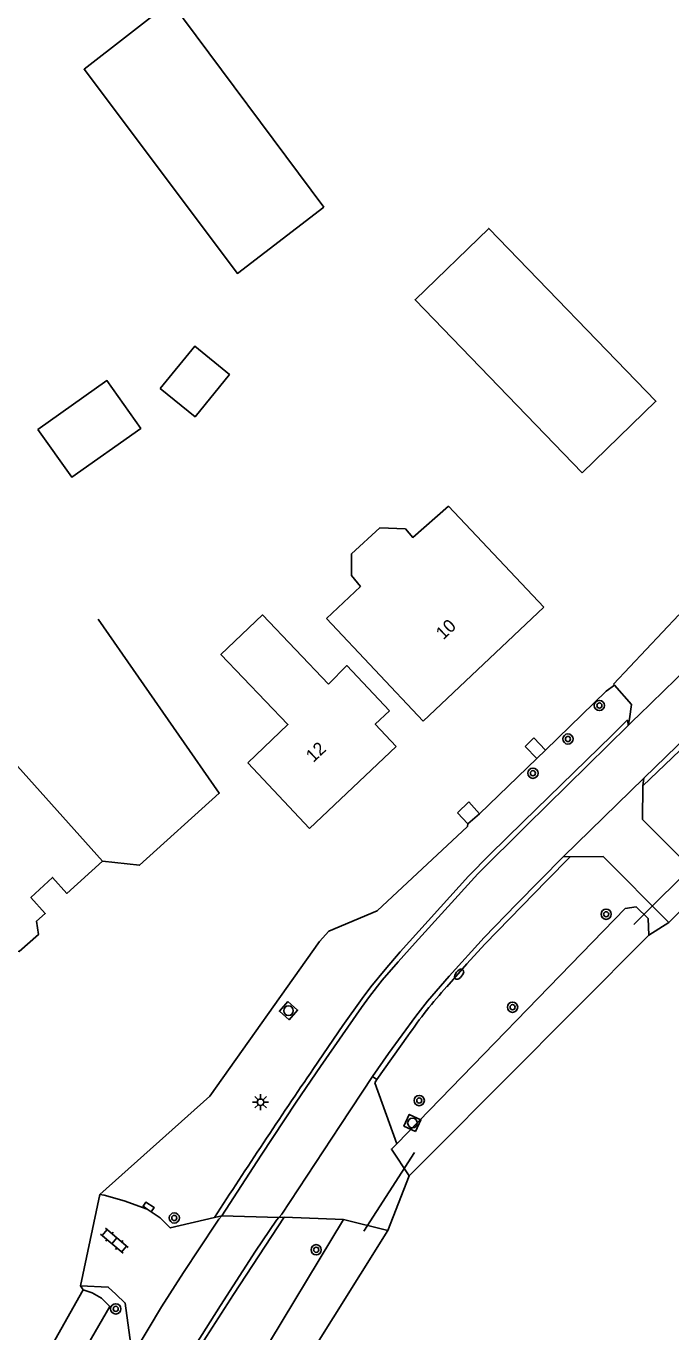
# Model space of a CAD drawing. Extents: x 136000 to 141000, y 400494 to 402006.
# Drawn here: x 137260.2 to 137310.5, y 401587.8 to 401689.6 of the extents above; entities that cross this region are included whole.
import ezdxf

# ---------------------------------------------------------------- set-up
doc = ezdxf.new("R2010")
doc.units = 0
for name, color, linetype in [('gg-afsc-erfafscheiding', 7, 'Continuous'), ('gg-afsc-hekwerk', 7, 'Continuous'), ('gg-anno-huisnummerreeks BGT', 7, 'Continuous'), ('gg-bbg-bijgebouw', 7, 'Continuous'), ('gg-bbg-gedigitaliseerde bebouwing', 7, 'Continuous'), ('gg-bbg-gedigitaliseerde bijgebouw', 7, 'Continuous'), ('gg-bbg-hoofdgebouw', 7, 'Continuous'), ('gg-knt-verharding', 7, 'Continuous'), ('gg-knt-verharding nz', 7, 'Continuous'), ('gg-kntw-bovenkant insteek waterloop', 7, 'Continuous'), ('gg-kwrk-duiker nz buis', 7, 'Continuous'), ('gt-grn-groengrens', 7, 'Continuous'), ('gt-grn-vlakafsluiter', 7, 'Continuous'), ('gt-grn-weggrens', 7, 'Continuous'), ('gt-symb-boom', 7, 'Continuous'), ('gt-symb-brandkraan', 7, 'Continuous'), ('gt-symb-klinker verharding', 7, 'Continuous'), ('gt-symb-kolk', 7, 'Continuous'), ('gt-symb-lichtmast', 7, 'Continuous'), ('gt-symb-rioolschacht', 7, 'Continuous')]:
    doc.layers.add(name, color=color, linetype=linetype)

# ---------------------------------------------------------------- blocks, each defined once
blk = doc.blocks.new('gt0-BR')
at = {"layer": 'gt-symb-brandkraan'}
for centre, radius, start, end in [((-0.24, 0), 0.206, 107.5669, 252.4331), ((0.6, -2.66), 3, 106.892, 107.5669), ((0, -0.69), 0.938, 73.108, 106.892), ((-0.6, -2.66), 3, 72.4331, 73.108), ((0.24, 0), 0.206, 287.567, 72.4331), ((0.6, 2.66), 3, 252.4331, 253.108), ((0, 0.69), 0.938, 253.108, 286.8921), ((-0.6, 2.66), 3, 286.8921, 287.567)]:
    blk.add_arc(centre, radius, start, end, dxfattribs=at)
blk = doc.blocks.new('gt0-BOOM')
at = {"layer": 'gt-symb-boom'}
for radius in [0.4, 0.2]:
    blk.add_circle((0, 0), radius, dxfattribs=at)
blk = doc.blocks.new('gt0-LMAST')
at = {"layer": 'gt-symb-lichtmast'}
for p, q in [((-0.18, 0.17), (-0.45, 0.44)), ((-0.01, 0.25), (-0.01, 0.62)), ((0.17, 0.17), (0.44, 0.44)), ((-0.26, 0), (-0.63, 0)), ((-0.18, -0.18), (-0.45, -0.45)), ((-0.01, -0.25), (-0.01, -0.63)), ((0.44, -0.45), (0.17, -0.18)), ((0.24, 0), (0.62, 0))]:
    blk.add_line(p, q, dxfattribs=at)
blk.add_circle((-0.01, 0), 0.25, dxfattribs=at)
blk = doc.blocks.new('gt0-RS')
at = {"layer": 'gt-symb-rioolschacht'}
blk.add_lwpolyline([(-0.5, -0.5), (0.5, -0.5), (0.5, 0.5), (-0.5, 0.5)], close=True, dxfattribs=at)
blk.add_circle((0, 0), 0.375, dxfattribs=at)
blk = doc.blocks.new('gt0-KL1')
at = {"layer": 'gt-symb-klinker verharding'}
for p, q in [((-1.15, 0.3), (1.15, 0.3)), ((-1, -0.3), (-1, 0.3)), ((-0.5, 0.3), (-0.5, 0.45)), ((0, -0.3), (0, 0.3)), ((0.5, 0.3), (0.5, 0.45)), ((1, -0.3), (1, 0.3)), ((-1.15, -0.3), (1.15, -0.3)), ((-0.5, -0.45), (-0.5, -0.3)), ((0.5, -0.45), (0.5, -0.3))]:
    blk.add_line(p, q, dxfattribs=at)
blk = doc.blocks.new('gt0-KOLK')
at = {"layer": 'gt-symb-kolk'}
blk.add_lwpolyline([(0, 0), (0.38, 0), (0.38, 0.4), (-0.38, 0.4), (-0.38, 0), (0, 0)], dxfattribs=at)

msp = doc.modelspace()

# ---------------------------------------------------------------- linework, layer by layer
at = {"layer": 'gg-afsc-erfafscheiding'}
msp.add_line((137288.39, 401595.69), (137290.06, 401599.95), dxfattribs=at)
at = {"layer": 'gg-afsc-hekwerk'}
msp.add_lwpolyline([(137266.14, 401624.49), (137269.02, 401624.18), (137275.24, 401629.8), (137265.78, 401643.38)], dxfattribs=at)
at = {"layer": 'gg-bbg-bijgebouw'}
msp.add_lwpolyline([(137303.55, 401654.8), (137309.3, 401660.37), (137296.26, 401673.85), (137290.51, 401668.29), (137303.55, 401654.8)], dxfattribs=at)
at = {"layer": 'gg-bbg-gedigitaliseerde bebouwing'}
for p, q in [((137300.55, 401644.31), (137293.11, 401652.19)), ((137286.25, 401645.92), (137283.6, 401643.43)), ((137277.47, 401632.17), (137282.28, 401627.06))]:
    msp.add_line(p, q, dxfattribs=at)
for points in [[(137293.11, 401652.19), (137290.33, 401649.75), (137289.76, 401650.41), (137287.77, 401650.51), (137285.55, 401648.47), (137285.55, 401646.79), (137286.25, 401645.92)], [(137283.77, 401638.3), (137278.6, 401643.71), (137275.37, 401640.62), (137280.59, 401635.15), (137277.47, 401632.17)], [(137288.52, 401636.23), (137285.19, 401639.76), (137283.77, 401638.3)], [(137266.14, 401624.49), (137256.37, 401635.38), (137251.66, 401631.16), (137253.99, 401628.56), (137250.51, 401625.43), (137251.87, 401623.92)]]:
    msp.add_lwpolyline(points, dxfattribs=at)
at = {"layer": 'gg-bbg-gedigitaliseerde bijgebouw'}
msp.add_line((137283.39, 401675.52), (137271.46, 401691.54), dxfattribs=at)
for points in [[(137271.46, 401691.54), (137264.69, 401686.27), (137276.65, 401670.34), (137283.39, 401675.52)], [(137270.64, 401661.37), (137273.35, 401659.16), (137276.03, 401662.46), (137273.32, 401664.67), (137270.64, 401661.37)], [(137261.09, 401658.16), (137263.74, 401654.44), (137269.11, 401658.26), (137266.47, 401661.98), (137261.09, 401658.16)]]:
    msp.add_lwpolyline(points, dxfattribs=at)
at = {"layer": 'gg-bbg-hoofdgebouw'}
for p, q in [((137291.15, 401635.43), (137300.55, 401644.31)), ((137291.15, 401635.43), (137283.6, 401643.43)), ((137282.28, 401627.06), (137289.04, 401633.44))]:
    msp.add_line(p, q, dxfattribs=at)
for points in [[(137289.04, 401633.44), (137287.4, 401635.18), (137288.52, 401636.23)], [(137251.87, 401623.92), (137258, 401617.09), (137258.67, 401617.69), (137259.64, 401617.46), (137261.13, 401618.78), (137260.99, 401619.83), (137261.66, 401620.42), (137260.54, 401621.68), (137262.24, 401623.23), (137263.36, 401621.98), (137266.14, 401624.49)]]:
    msp.add_lwpolyline(points, dxfattribs=at)
at = {"layer": 'gg-knt-verharding'}
for p, q in [((137316.01, 401643.72), (137307.96, 401635.9)), ((137300.69, 401633.16), (137305.43, 401637.76)), ((137306, 401638.3), (137306.06, 401638.24)), ((137307.13, 401635.08), (137307.11, 401635.47)), ((137307.37, 401635.31), (137307.13, 401635.08)), ((137300.69, 401633.16), (137299.79, 401634.11)), ((137300.01, 401632.51), (137299.1, 401633.45)), ((137308.37, 401630.97), (137302.1, 401624.86)), ((137308.29, 401630.38), (137308.37, 401630.97)), ((137295.53, 401628.19), (137294.71, 401629.13)), ((137294.62, 401627.41), (137293.82, 401628.26)), ((137302.62, 401624.85), (137302.1, 401624.86)), ((137310.32, 401619.72), (137313.3, 401622.71)), ((137289.96, 401610.88), (137287.54, 401607.47)), ((137287.54, 401607.47), (137287.2, 401607.71)), ((137287.37, 401607.21), (137289.08, 401602.46)), ((137274.86, 401596.7), (137275.43, 401596.85)), ((137279.9, 401596.73), (137279.89, 401596.72)), ((137279.89, 401596.72), (137280.29, 401596.73)), ((137284.93, 401596.54), (137280.29, 401596.73))]:
    msp.add_line(p, q, dxfattribs=at)
for points in [[(137345.4, 401666.34), (137340.68, 401661.73), (137336.56, 401657.87), (137336.58, 401657.77), (137335.48, 401656.71), (137335.41, 401656.66), (137331.51, 401652.85), (137326.32, 401647.82), (137324.18, 401645.81), (137322.4, 401644.13), (137312.89, 401634.78), (137308.29, 401630.38)], [(137345.15, 401666.6), (137341.13, 401662.74), (137327.2, 401649.21), (137322.54, 401644.78), (137320.49, 401642.76), (137308.37, 401630.97)], [(137306.06, 401638.24), (137307.39, 401636.72), (137307.25, 401635.61), (137307.13, 401635.08)], [(137307.96, 401635.9), (137307.56, 401635.51), (137307.37, 401635.31)], [(137307.13, 401635.08), (137299.21, 401627.29), (137295.4, 401623.51), (137290.51, 401618.13), (137289.2, 401616.66), (137287.95, 401615.22), (137286.95, 401613.94), (137286.34, 401613.1), (137283.14, 401608.49), (137281.25, 401605.71), (137278.51, 401601.56), (137275.43, 401596.85)], [(137307.11, 401635.47), (137307.02, 401635.47), (137305.86, 401634.3), (137298.94, 401627.57), (137296.34, 401625.01), (137294.67, 401623.32), (137289.36, 401617.43), (137288.18, 401616.06), (137287.06, 401614.7), (137286.38, 401613.8), (137284.89, 401611.68), (137282.6, 401608.33)], [(137313.3, 401622.71), (137308.26, 401627.75), (137308.29, 401630.38)], [(137302.1, 401624.86), (137298.42, 401621.15), (137295.9, 401618.54), (137293.18, 401615.52), (137291.47, 401613.57), (137290.56, 401612.41), (137288.45, 401609.5), (137287.2, 401607.71)], [(137292.99, 401614.71), (137294.55, 401616.49), (137295.96, 401618.04), (137300.79, 401623), (137302.62, 401624.85)], [(137302.62, 401624.85), (137305.19, 401624.86), (137310.32, 401619.72)], [(137283.05, 401618.23), (137274.49, 401606.17), (137265.92, 401598.51)], [(137287.2, 401607.71), (137284.66, 401603.89), (137280.11, 401596.98), (137279.9, 401596.73)], [(137274.86, 401596.7), (137271.41, 401595.9), (137271.13, 401596.2), (137270.62, 401596.68), (137269.61, 401597.37), (137267.82, 401598.02), (137266.27, 401598.46), (137265.92, 401598.51)], [(137279.89, 401596.72), (137279.7, 401596.51), (137278.06, 401594.07), (137275.33, 401589.85), (137270.37, 401582), (137269.42, 401580.47), (137268.65, 401579.17), (137268.21, 401578.39), (137268.27, 401578.34)], [(137280.29, 401596.73), (137276.35, 401590.71), (137274.24, 401587.42), (137270.54, 401581.55), (137268.43, 401577.92), (137268.26, 401578.01)], [(137275.43, 401596.85), (137275.21, 401596.57), (137275, 401596.26), (137272.44, 401592.43), (137270.73, 401589.75), (137268.57, 401586.12)], [(137264.41, 401591.37), (137266.58, 401591.28), (137267.18, 401590.74), (137267.91, 401590.03), (137268.42, 401586.21)]]:
    msp.add_lwpolyline(points, dxfattribs=at)
for centre, radius, start, end in [((137318.38, 401591.47), 34.42, 137.5259, 145.6741), ((137745.51, 401292.1), 560.62, 145.6618, 147.09)]:
    msp.add_arc(centre, radius, start, end, dxfattribs=at)
at = {"layer": 'gg-knt-verharding nz'}
for p, q in [((137300.01, 401632.51), (137300.69, 401633.16)), ((137294.62, 401627.41), (137295.53, 401628.19))]:
    msp.add_line(p, q, dxfattribs=at)
at = {"layer": 'gg-kntw-bovenkant insteek waterloop'}
for p, q in [((137308.75, 401618.72), (137291.83, 401601.72)), ((137290.06, 401599.95), (137291.83, 401601.72)), ((137275.29, 401580.57), (137284.93, 401596.54)), ((137284.93, 401596.54), (137288.39, 401595.69)), ((137273.52, 401571.94), (137288.39, 401595.69)), ((137249.44, 401564.13), (137264.61, 401591.07))]:
    msp.add_line(p, q, dxfattribs=at)
for points in [[(137289.08, 401602.46), (137306.91, 401620.8), (137307.77, 401620.93), (137308.69, 401620.03), (137308.75, 401618.72)], [(137289.08, 401602.46), (137288.67, 401602.05), (137290.06, 401599.95)], [(137249.44, 401564.13), (137251.33, 401563.27), (137266.71, 401589.77), (137266.04, 401590.41), (137265.32, 401590.82), (137264.61, 401591.07)]]:
    msp.add_lwpolyline(points, dxfattribs=at)
at = {"layer": 'gg-kwrk-duiker nz buis'}
for p, q in [((137307.57, 401619.57), (137313.24, 401625.2)), ((137290.46, 401601.78), (137286.52, 401595.64))]:
    msp.add_line(p, q, dxfattribs=at)
at = {"layer": 'gt-grn-groengrens'}
for p, q in [((137305.43, 401637.76), (137306.06, 401638.24)), ((137295.53, 401628.19), (137300.01, 401632.51)), ((137283.05, 401618.23), (137283.78, 401619.03)), ((137264.41, 401591.37), (137264.61, 401591.07))]:
    msp.add_line(p, q, dxfattribs=at)
msp.add_lwpolyline([(137287.55, 401620.64), (137294.6, 401627.21), (137294.62, 401627.41)], dxfattribs=at)
at = {"layer": 'gt-grn-vlakafsluiter'}
for p, q in [((137311.09, 401643.72), (137306, 401638.3)), ((137299.1, 401633.45), (137299.79, 401634.11)), ((137294.71, 401629.13), (137293.82, 401628.26)), ((137283.78, 401619.03), (137287.55, 401620.64)), ((137310.32, 401619.72), (137308.75, 401618.72)), ((137287.37, 401607.21), (137287.54, 401607.47)), ((137265.92, 401598.51), (137264.41, 401591.37))]:
    msp.add_line(p, q, dxfattribs=at)
at = {"layer": 'gt-grn-weggrens'}
msp.add_line((137275.43, 401596.85), (137279.89, 401596.72), dxfattribs=at)

# ---------------------------------------------------------------- block references
at = {"layer": 'gt-symb-boom'}
for p in [(137304.89, 401636.64), (137302.44, 401634.03), (137299.71, 401631.36), (137305.42, 401620.36), (137298.12, 401613.11), (137290.84, 401605.83), (137271.73, 401596.67), (137282.8, 401594.19), (137267.16, 401589.58)]:
    msp.add_blockref('gt0-BOOM', p, dxfattribs=at)
at = {"layer": 'gt-symb-brandkraan', "rotation": -128.7492769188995}
msp.add_blockref('gt0-BR', (137293.95, 401615.68), dxfattribs=at)
at = {"layer": 'gt-symb-klinker verharding', "rotation": -40.539151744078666}
msp.add_blockref('gt0-KL1', (137267.05, 401594.89), dxfattribs=at)
at = {"layer": 'gt-symb-kolk', "rotation": -33.90715529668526}
msp.add_blockref('gt0-KOLK', (137269.61, 401597.37), dxfattribs=at)
at = {"layer": 'gt-symb-lichtmast'}
msp.add_blockref('gt0-LMAST', (137278.47, 401605.7), dxfattribs=at)
at = {"layer": 'gt-symb-rioolschacht'}
for p, rotation in [((137280.64, 401612.84), -131.148195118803), ((137290.31, 401604.08), 65.5370731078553)]:
    msp.add_blockref('gt0-RS', p, dxfattribs=dict(at, rotation=rotation))

# ---------------------------------------------------------------- texts
at = {"layer": 'gg-anno-huisnummerreeks BGT'}
for s, p in [('10', (137292.71, 401641.72)), ('12', (137282.57, 401632.15))]:
    msp.add_text(s, height=1, rotation=43.3, dxfattribs=at).set_placement(p)

doc.saveas('drawing.dxf')
